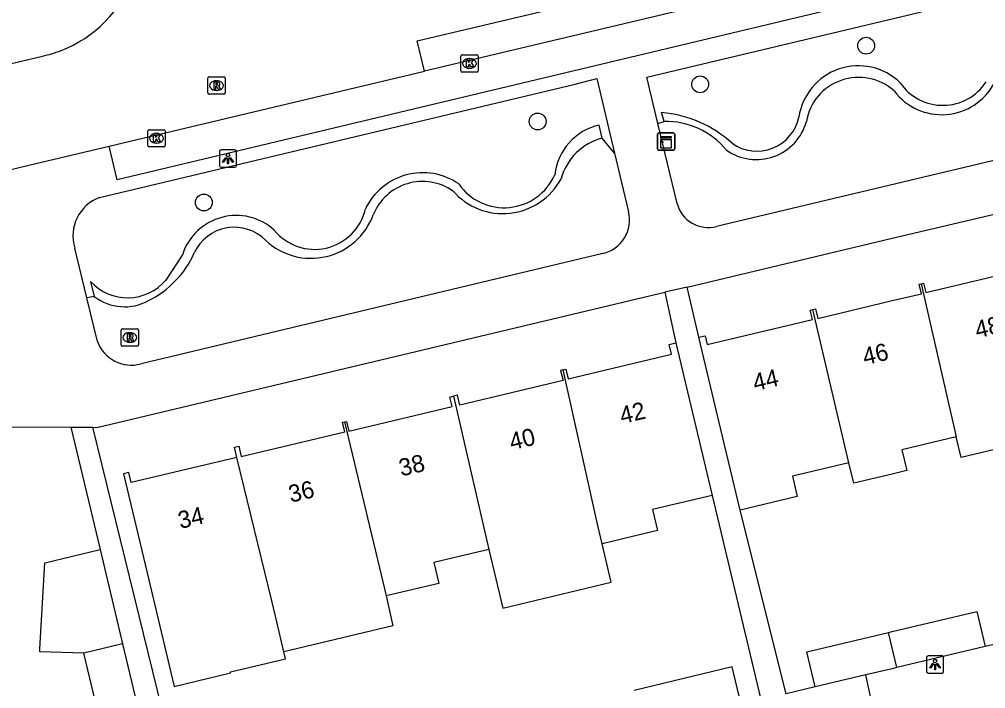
# Model space of a CAD drawing. Extents: x 162082 to 163393, y 388091 to 388632.
# Drawn here: x 162949.4 to 163005.4, y 388222.4 to 388261.2 of the extents above; entities that cross this region are included whole.
import ezdxf

# ---------------------------------------------------------------- set-up
doc = ezdxf.new("R2010")
doc.units = 0
for name, color, linetype in [('IMGEO_Boom', 7, 'Continuous'), ('IMGEO_Groenvoorziening', 7, 'Continuous'), ('IMGEO_Haag', 7, 'Continuous'), ('IMGEO_Kast', 7, 'Continuous'), ('IMGEO_Kolk', 7, 'Continuous'), ('IMGEO_Lichtpunt', 7, 'Continuous'), ('IMGEO_Muur', 7, 'Continuous'), ('IMGEO_Pand', 7, 'Continuous'), ('IMGEO_Pand_nummerreeks', 7, 'Continuous'), ('IMGEO_Rijbaan_lokaal_gesloten', 7, 'Continuous'), ('IMGEO_Rijbaan_lokaal_open', 7, 'Continuous'), ('IMGEO_Rioolput', 7, 'Continuous'), ('IMGEO_Voetpad_open', 7, 'Continuous')]:
    doc.layers.add(name, color=color, linetype=linetype)

msp = doc.modelspace()

# ---------------------------------------------------------------- linework, layer by layer
at = {"layer": 'IMGEO_Boom'}
for centre in [(162998.499, 388259.673), (162988.866, 388257.43), (162979.438, 388255.275), (162960.072, 388250.573)]:
    msp.add_circle(centre, 0.489, dxfattribs=at)
at = {"layer": 'IMGEO_Groenvoorziening'}
for points in [[(162986.413, 388255.159), (162986.769, 388255.28)], [(162983.896, 388253.444), (162983.19, 388254.302)], [(162953.718, 388245.125), (162953.291, 388245.033)]]:
    msp.add_lwpolyline(points, dxfattribs=at)
at = {"layer": 'IMGEO_Haag'}
for points in [[(162986.769, 388255.28), (162986.623, 388255.791)], [(162983.19, 388254.302), (162983.012, 388255.069)], [(162958.848, 388247.573), (162957.865, 388246.074)], [(162953.505, 388245.993), (162953.718, 388245.125)]]:
    msp.add_lwpolyline(points, dxfattribs=at)
for centre, radius, start, end in [((162998.041, 388255.02), 3.485, 45.8004, 171.6476), ((162998.062, 388254.756), 3.076, 48.101, 170.4631), ((163002.878, 388259.128), 3.459, 217.0074, 331.6783), ((163002.946, 388259.209), 2.998, 214.3339, 326.8839), ((162986.091, 388248.97), 6.841, 47.4093, 85.5404), ((162986.858, 388250.693), 4.588, 39.4297, 91.1061), ((162992.126, 388256.077), 3.013, 235.0717, 344.3787), ((162992.157, 388256.041), 2.49, 234.7769, 348.0637), ((162983.756, 388251.806), 3.347, 102.8375, 173.5465), ((162984, 388251.095), 3.308, 104.1686, 165.0335), ((162972.777, 388248.612), 3.687, 55.5404, 154.6223), ((162972.764, 388248.709), 3.083, 55.167, 158.1655), ((162977.418, 388253.774), 3.846, 221.2076, 331.6771), ((162977.499, 388253.471), 3.202, 214.6101, 336.2667), ((162966.499, 388250.879), 3.025, 218.8589, 346.8776), ((162961.955, 388246.549), 3.272, 48.0156, 161.761), ((162966.286, 388251.188), 3.853, 227.1223, 339.7802), ((162961.838, 388246.594), 2.543, 44.0999, 155.5464), ((162954.287, 388250.01), 5.745, 296.7675, 335.708), ((162955.65, 388247.926), 2.887, 222.0205, 320.1082), ((162955.48, 388247.381), 2.862, 232.0064, 299.1517)]:
    msp.add_arc(centre, radius, start, end, dxfattribs=at)
at = {"layer": 'IMGEO_Kast'}
for p, q in [((162986.391, 388253.681), (162986.391, 388254.522)), ((162986.391, 388254.522), (162986.391, 388253.681)), ((162986.466, 388254.606), (162987.307, 388254.606)), ((162987.307, 388254.606), (162986.466, 388254.606)), ((162987.391, 388254.531), (162987.391, 388253.69)), ((162987.391, 388253.69), (162987.391, 388254.531)), ((162987.316, 388253.606), (162986.475, 388253.606)), ((162986.475, 388253.606), (162987.316, 388253.606))]:
    msp.add_line(p, q, dxfattribs=at)
for points in [[(162986.586, 388254.396), (162987.186, 388254.396), (162987.186, 388254.311), (162986.586, 388254.311), (162986.586, 388254.396)], [(162986.586, 388254.221), (162987.186, 388254.221), (162987.186, 388253.732), (162986.586, 388253.732), (162986.586, 388254.221)]]:
    msp.add_lwpolyline(points, dxfattribs=at)
msp.add_circle((162986.67, 388254.07), 0.0377, dxfattribs=at)
for centre, start, end in [((162986.469, 388254.528), 92.4484, 184.2845), ((162986.469, 388254.528), 92.4484, 184.2845), ((162987.313, 388254.528), 2.4484, 94.2845), ((162987.313, 388254.528), 2.4484, 94.2845), ((162986.469, 388253.684), 182.4484, 274.2845), ((162986.469, 388253.684), 182.4484, 274.2845), ((162987.313, 388253.684), 272.4484, 4.2845), ((162987.313, 388253.684), 272.4484, 4.2845)]:
    msp.add_arc(centre, 0.0779, start, end, dxfattribs=at)
at = {"layer": 'IMGEO_Kolk'}
for p, q in [((162974.987, 388258.219), (162974.987, 388259.071)), ((162975.062, 388259.145), (162975.914, 388259.145)), ((162975.988, 388259.071), (162975.988, 388258.219)), ((162975.475, 388258.925), (162975.5, 388258.925)), ((162975.914, 388258.145), (162975.062, 388258.145)), ((162975.498, 388258.365), (162975.473, 388258.365)), ((162956.825, 388253.872), (162956.825, 388254.724)), ((162956.9, 388254.798), (162957.752, 388254.798)), ((162957.313, 388254.578), (162957.338, 388254.578)), ((162957.826, 388254.724), (162957.826, 388253.872)), ((162957.336, 388254.018), (162957.311, 388254.018)), ((162957.752, 388253.798), (162956.9, 388253.798))]:
    msp.add_line(p, q, dxfattribs=at)
for points in [[(162974.987, 388258.219), (162974.987, 388259.071)], [(162975.062, 388259.145), (162975.914, 388259.145)], [(162975.988, 388259.071), (162975.988, 388258.219)], [(162975.308, 388258.845), (162975.431, 388258.845), (162975.431, 388258.694), (162975.561, 388258.845), (162975.725, 388258.845), (162975.579, 388258.694), (162975.732, 388258.445), (162975.58, 388258.445), (162975.495, 388258.609), (162975.431, 388258.542), (162975.431, 388258.445), (162975.308, 388258.445), (162975.308, 388258.845)], [(162975.914, 388258.145), (162975.062, 388258.145)], [(162956.825, 388253.872), (162956.825, 388254.724)], [(162956.9, 388254.798), (162957.752, 388254.798)], [(162957.826, 388254.724), (162957.826, 388253.872)], [(162957.146, 388254.498), (162957.269, 388254.498), (162957.269, 388254.347), (162957.399, 388254.498), (162957.563, 388254.498), (162957.417, 388254.347), (162957.57, 388254.098), (162957.418, 388254.098), (162957.333, 388254.262), (162957.269, 388254.195), (162957.269, 388254.098), (162957.146, 388254.098), (162957.146, 388254.498)], [(162957.752, 388253.798), (162956.9, 388253.798)]]:
    msp.add_lwpolyline(points, dxfattribs=at)
for centre, start, end in [((162975.064, 388259.069), 91.552, 178.448), ((162975.064, 388259.069), 91.552, 178.448), ((162975.912, 388259.069), 1.552, 88.448), ((162975.912, 388259.069), 1.552, 88.448), ((162975.064, 388258.221), 181.552, 268.448), ((162975.064, 388258.221), 181.552, 268.448), ((162975.912, 388258.221), 271.552, 358.448), ((162975.912, 388258.221), 271.552, 358.448), ((162956.902, 388254.722), 91.552, 178.448), ((162956.902, 388254.722), 91.552, 178.448), ((162957.75, 388254.722), 1.552, 88.448), ((162957.75, 388254.722), 1.552, 88.448), ((162956.902, 388253.874), 181.552, 268.448), ((162956.902, 388253.874), 181.552, 268.448), ((162957.75, 388253.874), 271.552, 358.448), ((162957.75, 388253.874), 271.552, 358.448)]:
    msp.add_arc(centre, 0.0765, start, end, dxfattribs=at)
for centre, major_axis, ratio, start_param, end_param in [((162975.474, 388258.645), (-0.387, 0.002), 0.722429, 4.712389, 7.853982), ((162975.499, 388258.645), (-0.39, 0.002), 0.717154, 1.570796, 4.712389), ((162957.312, 388254.298), (-0.387, 0.002), 0.722429, 4.712389, 7.853982), ((162957.337, 388254.298), (-0.39, 0.002), 0.717154, 1.570796, 4.712389)]:
    msp.add_ellipse(centre, major_axis=major_axis, ratio=ratio, start_param=start_param, end_param=end_param, dxfattribs=at)
at = {"layer": 'IMGEO_Lichtpunt'}
for p, q in [((162960.98, 388253.525), (162960.98, 388252.718)), ((162960.98, 388253.525), (162960.98, 388252.718)), ((162961.882, 388253.62), (162961.074, 388253.62)), ((162961.882, 388253.62), (162961.074, 388253.62)), ((162961.976, 388252.718), (162961.976, 388253.525)), ((162961.976, 388252.718), (162961.976, 388253.525)), ((162961.074, 388252.624), (162961.882, 388252.624)), ((162961.074, 388252.624), (162961.882, 388252.624)), ((163002.896, 388224.261), (163002.088, 388224.261)), ((163002.896, 388224.261), (163002.088, 388224.261)), ((163001.994, 388224.166), (163001.994, 388223.359)), ((163001.994, 388224.166), (163001.994, 388223.359)), ((163002.99, 388223.359), (163002.99, 388224.166)), ((163002.99, 388223.359), (163002.99, 388224.166)), ((163002.088, 388223.265), (163002.896, 388223.265)), ((163002.088, 388223.265), (163002.896, 388223.265))]:
    msp.add_line(p, q, dxfattribs=at)
for points in [[(162961.354, 388253.189), (162961.393, 388253.161), (162961.205, 388252.899), (162961.167, 388252.926), (162961.354, 388253.189)], [(162961.456, 388253.141), (162961.503, 388253.141), (162961.503, 388252.819), (162961.456, 388252.819), (162961.456, 388253.141)], [(162961.566, 388253.161), (162961.604, 388253.188), (162961.791, 388252.926), (162961.752, 388252.898), (162961.566, 388253.161)], [(163002.368, 388223.83), (163002.407, 388223.802), (163002.219, 388223.54), (163002.181, 388223.567), (163002.368, 388223.83)], [(163002.47, 388223.782), (163002.517, 388223.782), (163002.517, 388223.46), (163002.47, 388223.46), (163002.47, 388223.782)], [(163002.58, 388223.802), (163002.618, 388223.829), (163002.805, 388223.567), (163002.766, 388223.539), (163002.58, 388223.802)]]:
    msp.add_lwpolyline(points, dxfattribs=at)
for centre in [(162961.479, 388253.323), (163002.493, 388223.964)]:
    msp.add_circle(centre, 0.0994, dxfattribs=at)
for centre, start, end in [((162961.074, 388253.525), 90, 180), ((162961.074, 388253.525), 90, 180), ((162961.882, 388253.525), 0, 90), ((162961.882, 388253.525), 0, 90), ((162961.074, 388252.718), 180, 270), ((162961.074, 388252.718), 180, 270), ((162961.882, 388252.718), 270, 0), ((162961.882, 388252.718), 270, 360), ((163002.088, 388224.166), 90, 180), ((163002.088, 388224.166), 90, 180), ((163002.896, 388224.166), 0, 90), ((163002.896, 388224.166), 0, 90), ((163002.088, 388223.359), 180, 270), ((163002.088, 388223.359), 180, 270), ((163002.896, 388223.359), 270, 0), ((163002.896, 388223.359), 270, 360)]:
    msp.add_arc(centre, 0.0946, start, end, dxfattribs=at)
at = {"layer": 'IMGEO_Muur'}
for points in [[(162938.65, 388237.56), (162952.361, 388237.528)], [(162952.361, 388237.528), (162954.062, 388230.426)]]:
    msp.add_lwpolyline(points, dxfattribs=at)
at = {"layer": 'IMGEO_Pand'}
for points in [[(163001.695, 388245.855), (163001.822, 388245.885), (163001.951, 388245.343), (163007.971, 388246.779), (163007.851, 388247.281), (163008.035, 388247.325)], [(162995.405, 388244.36), (162995.565, 388244.398), (162995.696, 388243.85), (163000, 388244.877), (163001.698, 388245.281), (163001.569, 388245.825), (163001.695, 388245.855)], [(163001.695, 388245.855), (163003.726, 388236.972)], [(162988.791, 388242.752), (162989.149, 388242.837), (162989.27, 388242.327), (162995.375, 388243.782), (162995.246, 388244.322), (162995.405, 388244.36)], [(162997.487, 388235.472), (162995.405, 388244.36)], [(162991.184, 388232.712), (162989.95, 388237.889), (162988.791, 388242.752)], [(162980.921, 388240.868), (162981.074, 388240.905), (162981.21, 388240.335), (162987.21, 388241.765), (162987.074, 388242.333), (162987.447, 388242.422)], [(162987.447, 388242.422), (162988.607, 388237.559), (162989.557, 388233.575)], [(162980.921, 388240.868), (162980.77, 388240.832), (162980.91, 388240.243), (162974.918, 388238.814), (162974.783, 388239.382), (162974.566, 388239.33)], [(162983.175, 388230.771), (162982.902, 388231.913), (162980.921, 388240.868)], [(162968.232, 388237.843), (162968.349, 388237.87), (162968.485, 388237.298), (162974.478, 388238.726), (162974.346, 388239.278), (162974.566, 388239.33)], [(162974.566, 388239.33), (162976.599, 388230.434)], [(163010.101, 388238.53), (163006.803, 388237.744), (163007.098, 388236.507), (163004.013, 388235.771), (163003.726, 388236.972)], [(162961.993, 388235.78), (162961.853, 388236.365), (162962.107, 388236.426), (162962.249, 388235.828), (162968.248, 388237.258), (162968.115, 388237.815), (162968.232, 388237.843)], [(162968.232, 388237.843), (162970.356, 388228.966), (162970.648, 388227.742)], [(163003.726, 388236.972), (163000.56, 388236.217), (163000.847, 388235.015), (163000, 388234.814), (162997.771, 388234.282), (162997.487, 388235.472)], [(162961.993, 388235.78), (162955.853, 388234.316), (162955.715, 388234.896), (162955.417, 388234.825), (162956.578, 388229.962), (162958.363, 388222.488), (162961.63, 388223.271), (162961.617, 388223.326), (162964.813, 388224.092), (162964.718, 388224.492)], [(162964.718, 388224.492), (162964.302, 388226.245), (162964.013, 388227.456), (162961.993, 388235.78)], [(162997.487, 388235.472), (162994.218, 388234.693), (162994.502, 388233.503), (162991.184, 388232.712)], [(162989.557, 388233.575), (162986.104, 388232.752), (162986.394, 388231.539), (162983.175, 388230.771)], [(162953.105, 388224.425), (162950.552, 388224.499), (162950.562, 388224.668), (162950.851, 388229.659), (162954.062, 388230.426)], [(162954.062, 388230.426), (162955.366, 388224.966)], [(162976.599, 388230.434), (162973.42, 388229.676), (162973.707, 388228.471), (162970.648, 388227.742)], [(162976.599, 388230.434), (162977.411, 388227.029), (162983.709, 388228.53), (162983.175, 388230.771)], [(162970.648, 388227.742), (162971.041, 388226), (162964.718, 388224.492)], [(162999.794, 388225.625), (163000, 388225.674), (163004.916, 388226.84), (163005.4, 388224.798)], [(162995.531, 388222.456), (162995.047, 388224.498), (162999.794, 388225.625)], [(163000.272, 388223.582), (162999.794, 388225.625)], [(162955.366, 388224.966), (162953.105, 388224.425)], [(162955.366, 388224.966), (162956.603, 388219.785)], [(162956.603, 388219.785), (162954.342, 388219.245), (162953.105, 388224.425)], [(163005.4, 388224.798), (163000.272, 388223.582)], [(162991.219, 388221.526), (162990.717, 388223.621), (162985.038, 388222.259)], [(162998.476, 388223.155), (162995.531, 388222.456)], [(163000.272, 388223.582), (163000, 388223.517), (162998.476, 388223.155)]]:
    msp.add_lwpolyline(points, dxfattribs=at)
at = {"layer": 'IMGEO_Rijbaan_lokaal_gesloten'}
for points in [[(162972.884, 388258.2), (162972.452, 388259.959), (163023.671, 388272.065), (163024.112, 388270.399)], [(162996.51, 388263.828), (162996.44, 388263.811), (162972.884, 388258.2)], [(162941.305, 388256.821), (162947.83, 388258.381), (162950.712, 388259.07)], [(162954.592, 388253.843), (162972.884, 388258.2)], [(162942.66, 388251.004), (162944.548, 388251.451), (162946.007, 388251.799), (162949.926, 388252.732), (162954.592, 388253.843)]]:
    msp.add_lwpolyline(points, dxfattribs=at)
for centre, radius, start, end in [((162949.234, 388266.055), 7.14, 290.7955, 340.8931), ((162949.185, 388266.233), 7.323, 282.0325, 290.6585)]:
    msp.add_arc(centre, radius, start, end, dxfattribs=at)
at = {"layer": 'IMGEO_Rijbaan_lokaal_open'}
for points in [[(163008.086, 388225.404), (163005.4, 388224.798)], [(162998.76, 388221.811), (162998.476, 388223.155)]]:
    msp.add_lwpolyline(points, dxfattribs=at)
at = {"layer": 'IMGEO_Rioolput'}
for p, q in [((162960.312, 388256.932), (162960.312, 388257.784)), ((162960.387, 388257.858), (162961.239, 388257.858)), ((162960.8, 388257.638), (162960.825, 388257.638)), ((162961.313, 388257.784), (162961.313, 388256.932)), ((162961.239, 388256.858), (162960.387, 388256.858)), ((162960.823, 388257.078), (162960.798, 388257.078)), ((162955.283, 388242.312), (162955.283, 388243.164)), ((162955.358, 388243.238), (162956.21, 388243.238)), ((162955.771, 388243.018), (162955.796, 388243.018)), ((162956.284, 388243.164), (162956.284, 388242.312)), ((162956.21, 388242.238), (162955.358, 388242.238)), ((162955.794, 388242.458), (162955.769, 388242.458))]:
    msp.add_line(p, q, dxfattribs=at)
for points in [[(162960.312, 388256.932), (162960.312, 388257.784)], [(162960.387, 388257.858), (162961.239, 388257.858)], [(162960.901, 388257.556), (162960.649, 388257.558), (162960.649, 388257.158)], [(162960.649, 388257.158), (162960.773, 388257.158), (162960.773, 388257.32), (162960.784, 388257.32)], [(162960.827, 388257.477), (162960.773, 388257.477), (162960.773, 388257.396)], [(162960.773, 388257.396), (162960.825, 388257.396)], [(162961.313, 388257.784), (162961.313, 388256.932)], [(162961.239, 388256.858), (162960.387, 388256.858)], [(162960.831, 388257.291), (162960.902, 388257.158), (162961.042, 388257.158), (162960.977, 388257.284)], [(162955.283, 388242.312), (162955.283, 388243.164)], [(162955.358, 388243.238), (162956.21, 388243.238)], [(162955.872, 388242.936), (162955.62, 388242.938), (162955.62, 388242.538)], [(162955.798, 388242.857), (162955.744, 388242.857), (162955.744, 388242.776)], [(162955.744, 388242.776), (162955.796, 388242.776)], [(162956.284, 388243.164), (162956.284, 388242.312)], [(162956.21, 388242.238), (162955.358, 388242.238)], [(162955.62, 388242.538), (162955.744, 388242.538), (162955.744, 388242.7), (162955.755, 388242.7)], [(162955.802, 388242.671), (162955.873, 388242.538), (162956.013, 388242.538), (162955.948, 388242.664)]]:
    msp.add_lwpolyline(points, dxfattribs=at)
for centre, radius, start, end in [((162960.389, 388257.782), 0.0765, 91.552, 178.448), ((162960.389, 388257.782), 0.0765, 91.552, 178.448), ((162960.783, 388257.267), 0.0533, 26.0293, 88.6989), ((162960.809, 388257.585), 0.19, 274.7715, 282.9687), ((162960.833, 388257.381), 0.0964, 77.0061, 93.1865), ((162960.847, 388257.438), 0.0378, 276.6634, 79.6772), ((162960.9, 388257.446), 0.109, 350.3612, 89.416), ((162960.898, 388257.446), 0.112, 277.5842, 350.9817), ((162960.882, 388257.231), 0.108, 29.5134, 73.7905), ((162961.237, 388257.782), 0.0765, 1.552, 88.448), ((162961.237, 388257.782), 0.0765, 1.552, 88.448), ((162960.389, 388256.934), 0.0765, 181.552, 268.448), ((162960.389, 388256.934), 0.0765, 181.552, 268.448), ((162961.237, 388256.934), 0.0765, 271.552, 358.448), ((162961.237, 388256.934), 0.0765, 271.552, 358.448), ((162955.36, 388243.162), 0.0765, 91.552, 178.448), ((162955.36, 388243.162), 0.0765, 91.552, 178.448), ((162955.78, 388242.965), 0.19, 274.7715, 282.9687), ((162955.804, 388242.761), 0.0964, 77.0061, 93.1865), ((162955.818, 388242.818), 0.0378, 276.6634, 79.6772), ((162955.871, 388242.826), 0.109, 350.3612, 89.416), ((162955.869, 388242.826), 0.112, 277.5842, 350.9817), ((162956.208, 388243.162), 0.0765, 1.552, 88.448), ((162956.208, 388243.162), 0.0765, 1.552, 88.448), ((162955.36, 388242.314), 0.0765, 181.552, 268.448), ((162955.36, 388242.314), 0.0765, 181.552, 268.448), ((162955.754, 388242.647), 0.0533, 26.0293, 88.6989), ((162955.853, 388242.611), 0.108, 29.5134, 73.7905), ((162956.208, 388242.314), 0.0765, 271.552, 358.448), ((162956.208, 388242.314), 0.0765, 271.552, 358.448)]:
    msp.add_arc(centre, radius, start, end, dxfattribs=at)
for centre, major_axis, ratio, start_param, end_param in [((162960.799, 388257.358), (-0.387, 0.002), 0.722429, 4.712389, 7.853982), ((162960.824, 388257.358), (-0.39, 0.002), 0.717154, 1.570796, 4.712389), ((162955.77, 388242.738), (-0.387, 0.002), 0.722429, 4.712389, 7.853982), ((162955.795, 388242.738), (-0.39, 0.002), 0.717154, 1.570796, 4.712389)]:
    msp.add_ellipse(centre, major_axis=major_axis, ratio=ratio, start_param=start_param, end_param=end_param, dxfattribs=at)
at = {"layer": 'IMGEO_Voetpad_open'}
for points in [[(162986.413, 388255.159), (162985.767, 388257.851), (163001.699, 388261.631), (163001.557, 388262.213), (163019.583, 388266.507), (163023.493, 388267.421)], [(162996.51, 388263.828), (162996.971, 388261.896), (162955.043, 388251.888), (162954.592, 388253.843)], [(163027.856, 388258.227), (162989.812, 388249.184)], [(162954.032, 388250.864), (162981.613, 388257.441), (162982.869, 388257.762), (162983.896, 388253.444)], [(162987.528, 388250.508), (162986.413, 388255.159)], [(162988.107, 388245.667), (163000, 388248.495), (163006.344, 388250), (163030.055, 388255.625)], [(162983.896, 388253.444), (162984.708, 388250.03)], [(162953.291, 388245.033), (162952.592, 388247.928)], [(162983.224, 388247.622), (162956.432, 388241.209)], [(162988.107, 388245.667), (162986.815, 388245.36)], [(162988.791, 388242.752), (162988.107, 388245.667)], [(162953.901, 388242.507), (162953.291, 388245.033)], [(162953.637, 388237.525), (162953.865, 388237.524), (162986.815, 388245.36)], [(162986.815, 388245.36), (162987.447, 388242.422)], [(162926.956, 388237.587), (162938.65, 388237.56), (162952.361, 388237.528)], [(162952.361, 388237.528), (162954.062, 388230.426)], [(162952.361, 388237.528), (162953.637, 388237.525)], [(162959.482, 388213.748), (162959.281, 388214.563), (162957.39, 388222.255), (162953.637, 388237.525)], [(162989.557, 388233.575), (162992.365, 388221.8), (162991.219, 388221.526)], [(162995.531, 388222.456), (162993.848, 388222.05), (162991.184, 388232.712)]]:
    msp.add_lwpolyline(points, dxfattribs=at)
for centre, radius, start, end in [((162954.862, 388248.636), 2.378, 110.4293, 197.3182), ((162989.331, 388250.987), 1.866, 194.8627, 284.9369), ((162982.796, 388249.547), 1.972, 282.5358, 14.1748), ((162955.875, 388243.24), 2.106, 200.3742, 285.3246)]:
    msp.add_arc(centre, radius, start, end, dxfattribs=at)

# ---------------------------------------------------------------- texts
at = {"layer": 'IMGEO_Pand_nummerreeks'}
for s, rotation, p in [('48', 13.3923, (163004.936, 388242.682)), ('46', 13.3236, (162998.42, 388241.124)), ('44', 13.3236, (162992.049, 388239.615)), ('42', 13.3632, (162984.331, 388237.71)), ('40', 13.3614, (162977.932, 388236.19)), ('38', 13.3632, (162971.526, 388234.668)), ('36', 13.3632, (162965.118, 388233.145)), ('34', 13.3614, (162958.712, 388231.624))]:
    msp.add_text(s, height=1, rotation=rotation, dxfattribs=at).set_placement(p)

doc.saveas('drawing.dxf')
